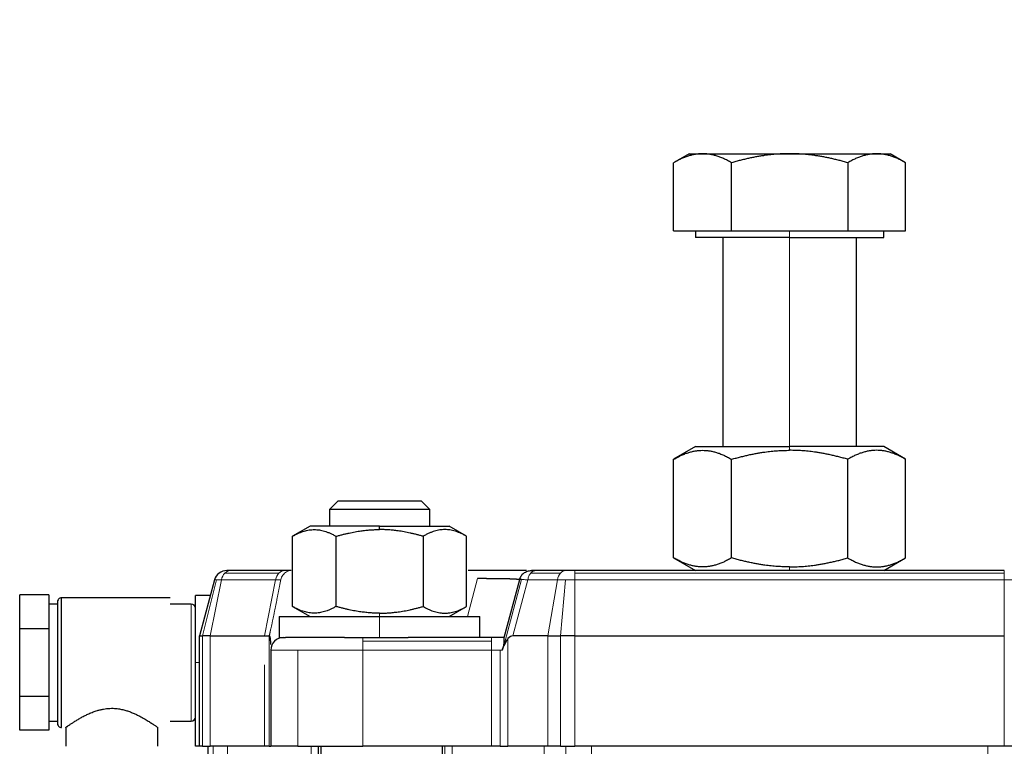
# Model space of a CAD drawing. Header units: inches. Extents: x 0 to 20790, y -12 to 14700.
# Tile 419 of 441: x 13872 to 13990, y 11785 to 11872. Entities that reach past the tile are written whole.
import ezdxf

# ---------------------------------------------------------------- set-up
doc = ezdxf.new("R2010")
doc.units = ezdxf.units.IN
doc.layers.add('1', color=7, linetype='Continuous', true_color=0xffffff)
doc.layers.add('254', color=7, linetype='Continuous', true_color=0xffffff)
doc.styles.add('latin_extended', font='simplex.shx')
doc.dimstyles.get("Standard").update_dxf_attribs({"dimtxt": 0.18, "dimasz": 0.18, "dimexe": 0.18, "dimexo": 0.0625, "dimgap": 0.09, "dimtad": 0, "dimtih": 1, "dimtoh": 1, "dimdec": 4, "dimzin": 0, "dimdsep": 46, "dimtxsty": 'Standard', "dimcen": 0.09, "dimadec": 0, "dimazin": 0, "dimtfac": 1, "dimtdec": 4, "dimtofl": 0, "dimtmove": 0, "dimatfit": 3, "dimfxl": 1, "dimtolj": 1, "dimtzin": 0, "dimarcsym": 0})

# ---------------------------------------------------------------- blocks, each defined once
blk = doc.blocks.new('_U8')
at = {"layer": '254', "color": 3, "linetype": 'Continuous', "lineweight": 13, "transparency": 16777216}
for p, q in [((13940.84, 12760.44), (13940.84, 13273.44)), ((14453.84, 10418.96), (14453.84, 13273.44)), ((14331.34, 13238.44), (14063.34, 13238.44))]:
    blk.add_line(p, q, dxfattribs=at)
at = {"layer": '254', "color": 3, "transparency": 16777216}
for points in [[(14063.34, 13258.86), (14063.34, 13218.02), (13940.84, 13238.44)], [(14331.34, 13218.02), (14331.34, 13258.86), (14453.84, 13238.44)]]:
    blk.add_solid(points, dxfattribs=at)
at = {"layer": 'Defpoints', "color": 0, "transparency": 16777216}
for p in [(13940.84, 13238.44), (13940.84, 12725.44), (14453.84, 10383.96)]:
    blk.add_point(p, dxfattribs=at)
at = {"layer": '254', "color": 2, "lineweight": 13, "transparency": 16777216, "insert": (14074.35, 13422.19), "char_height": 122.5, "attachment_point": 1, "style": 'latin_extended'}
blk.add_mtext('\\A1;513', dxfattribs=at)

msp = doc.modelspace()

# ---------------------------------------------------------------- linework, layer by layer
at = {"layer": '1', "color": 2, "linetype": 'Continuous', "lineweight": 25}
for p, q in [((13951.878, 11855.742), (13950.018, 11854.668)), ((13951.878, 11855.742), (13963.878, 11855.742)), ((13963.878, 11855.742), (13975.878, 11855.742)), ((13977.738, 11854.668), (13975.878, 11855.742)), ((13950.018, 11846.542), (13950.018, 11854.668)), ((13956.943, 11846.542), (13956.943, 11854.668)), ((13970.814, 11854.668), (13970.814, 11846.542)), ((13977.738, 11846.542), (13977.738, 11854.668)), ((13950.018, 11846.542), (13956.943, 11846.542)), ((13952.633, 11846.542), (13952.633, 11845.742)), ((13956.943, 11846.542), (13970.814, 11846.542)), ((13970.814, 11846.542), (13977.738, 11846.542)), ((13975.123, 11845.742), (13975.123, 11846.542)), ((13963.878, 11845.742), (13952.633, 11845.742)), ((13955.878, 11845.742), (13955.878, 11820.742)), ((13963.878, 11845.742), (13975.123, 11845.742)), ((13971.878, 11820.742), (13971.878, 11845.742)), ((13952.628, 11820.742), (13950.018, 11819.235)), ((13952.628, 11820.742), (13963.878, 11820.742)), ((13975.128, 11820.742), (13963.878, 11820.742)), ((13977.738, 11819.235), (13975.128, 11820.742)), ((13950.018, 11807.448), (13950.018, 11819.235)), ((13956.948, 11807.448), (13956.948, 11819.235)), ((13970.808, 11819.235), (13970.808, 11807.448)), ((13977.738, 11807.448), (13977.738, 11819.235)), ((13908.878, 11813.242), (13909.878, 11814.242)), ((13919.878, 11814.242), (13909.878, 11814.242)), ((13919.878, 11814.242), (13920.878, 11813.242)), ((13908.878, 11813.242), (13908.878, 11811.242)), ((13920.878, 11813.242), (13908.878, 11813.242)), ((13920.878, 11811.242), (13920.878, 11813.242)), ((13906.578, 11811.242), (13904.483, 11810.032)), ((13914.878, 11811.242), (13906.578, 11811.242)), ((13914.878, 11811.242), (13923.178, 11811.242)), ((13914.878, 11810.836), (13914.878, 11811.242)), ((13925.273, 11810.032), (13923.178, 11811.242)), ((13904.483, 11801.651), (13904.483, 11810.032)), ((13909.681, 11801.651), (13909.681, 11810.032)), ((13920.076, 11810.032), (13920.076, 11801.651)), ((13925.273, 11801.651), (13925.273, 11810.032)), ((13950.018, 11807.448), (13952.628, 11805.942)), ((13975.128, 11805.942), (13977.738, 11807.448)), ((13897.067, 11805.942), (13896.619, 11805.942)), ((13903.529, 11805.942), (13897.067, 11805.942)), ((13904.329, 11805.942), (13903.529, 11805.942)), ((13937.083, 11805.942), (13933.535, 11805.942)), ((13938.228, 11805.942), (13937.083, 11805.942)), ((13989.529, 11805.942), (13938.228, 11805.942)), ((13895.17, 11804.83), (13893.378, 11798.142)), ((13931.58, 11804.83), (13929.727, 11797.914)), ((13871.878, 11798.983), (13871.878, 11803.024)), ((13875.378, 11803.024), (13871.878, 11803.024)), ((13875.378, 11803.024), (13875.378, 11801.004)), ((13889.878, 11802.692), (13876.878, 11802.692)), ((13876.878, 11787.192), (13876.878, 11802.692)), ((13892.878, 11794.942), (13892.878, 11802.942)), ((13894.665, 11802.942), (13892.878, 11802.942)), ((13876.378, 11801.942), (13875.378, 11801.942)), ((13876.378, 11802.192), (13876.378, 11798.567)), ((13892.378, 11801.942), (13889.878, 11801.942)), ((13904.483, 11801.651), (13906.578, 11800.442)), ((13923.178, 11800.442), (13925.273, 11801.651)), ((13875.378, 11801.004), (13875.378, 11798.983)), ((13902.878, 11800.442), (13902.878, 11797.942)), ((13902.878, 11800.442), (13914.878, 11800.442)), ((13914.878, 11800.442), (13926.878, 11800.442)), ((13926.878, 11797.942), (13926.878, 11800.442)), ((13871.878, 11790.9), (13871.878, 11798.983)), ((13875.378, 11798.983), (13871.878, 11798.983)), ((13875.378, 11798.983), (13875.378, 11794.942)), ((13876.378, 11798.567), (13876.378, 11787.762)), ((13893.378, 11784.942), (13893.378, 11798.142)), ((13893.378, 11798.142), (13893.708, 11798.142)), ((13894.652, 11798.142), (13893.708, 11798.142)), ((13894.652, 11798.142), (13901.114, 11798.142)), ((13901.114, 11798.142), (13901.681, 11798.142)), ((13901.709, 11798.142), (13901.681, 11798.142)), ((13934.974, 11798.142), (13930.8, 11798.142)), ((13934.974, 11798.142), (13936.493, 11798.142)), ((13938.228, 11798.142), (13936.493, 11798.142)), ((13938.228, 11798.142), (13989.529, 11798.142)), ((13902.878, 11797.942), (13903.635, 11797.942)), ((13910.684, 11797.942), (13903.635, 11797.942)), ((13910.684, 11797.942), (13914.878, 11797.942)), ((13914.878, 11797.942), (13918.306, 11797.942)), ((13928.269, 11797.942), (13918.306, 11797.942)), ((13929.735, 11797.942), (13928.269, 11797.942)), ((13901.878, 11796.442), (13901.878, 11784.942)), ((13875.378, 11794.942), (13875.378, 11790.9)), ((13892.878, 11784.942), (13892.878, 11794.942)), ((13871.878, 11786.859), (13871.878, 11790.9)), ((13875.378, 11790.9), (13871.878, 11790.9)), ((13875.378, 11790.9), (13875.378, 11788.879)), ((13875.378, 11788.879), (13875.378, 11786.859)), ((13875.378, 11787.942), (13876.378, 11787.942)), ((13889.878, 11787.942), (13892.378, 11787.942)), ((13875.378, 11786.859), (13871.878, 11786.859)), ((13877.378, 11787.21), (13877.378, 11784.942)), ((13888.378, 11784.942), (13888.378, 11787.219)), ((13893.378, 11784.942), (13892.878, 11784.942)), ((13893.708, 11784.942), (13893.378, 11784.942)), ((13893.708, 11784.942), (13894.652, 11784.942)), ((13894.378, 11784.942), (13894.378, 11657.942)), ((13901.114, 11784.942), (13894.652, 11784.942)), ((13901.681, 11784.942), (13901.114, 11784.942)), ((13901.681, 11784.942), (13901.878, 11784.942)), ((13905.1, 11784.942), (13901.878, 11784.942)), ((13905.1, 11784.942), (13912.878, 11784.942)), ((13907.574, 11657.942), (13907.574, 11784.942)), ((13907.878, 11784.942), (13907.878, 11657.942)), ((13928.269, 11784.942), (13912.878, 11784.942)), ((13922.378, 11784.942), (13922.378, 11657.942)), ((13929.309, 11784.942), (13928.269, 11784.942)), ((13929.309, 11784.942), (13930.221, 11784.942)), ((13934.974, 11784.942), (13930.221, 11784.942)), ((13936.493, 11784.942), (13934.974, 11784.942)), ((13936.493, 11784.942), (13938.228, 11784.942)), ((13989.529, 11784.942), (13938.228, 11784.942)), ((13991.263, 11784.942), (13989.529, 11784.942))]:
    msp.add_line(p, q, dxfattribs=at)
at = {"layer": '1', "color": 110, "linetype": 'Continuous', "lineweight": 13}
for p, q in [((13963.878, 11845.742), (13963.878, 11846.542)), ((13963.878, 11820.742), (13963.878, 11845.742)), ((13963.878, 11820.307), (13963.878, 11820.742)), ((13963.878, 11805.942), (13963.878, 11806.376)), ((13896.387, 11805.632), (13902.849, 11805.632)), ((13932.941, 11805.632), (13936.489, 11805.632)), ((13938.228, 11805.942), (13938.228, 11805.632)), ((13938.228, 11805.632), (13989.529, 11805.632)), ((13938.228, 11805.632), (13938.228, 11804.83)), ((13989.529, 11805.632), (13989.529, 11805.942)), ((13989.529, 11805.632), (13989.529, 11804.83)), ((13893.708, 11798.142), (13895.382, 11804.83)), ((13894.652, 11798.142), (13895.988, 11804.83)), ((13895.382, 11804.83), (13895.17, 11804.83)), ((13895.382, 11804.83), (13895.988, 11804.83)), ((13895.988, 11804.83), (13902.45, 11804.83)), ((13902.45, 11804.83), (13901.114, 11798.142)), ((13903.063, 11804.83), (13902.45, 11804.83)), ((13926.595, 11804.973), (13925.381, 11800.442)), ((13929.728, 11796.931), (13931.854, 11804.866)), ((13930.8, 11798.142), (13932.592, 11804.83)), ((13932.592, 11804.83), (13936.14, 11804.83)), ((13936.14, 11804.83), (13934.974, 11798.142)), ((13937.115, 11804.83), (13936.14, 11804.83)), ((13936.493, 11798.142), (13937.115, 11804.83)), ((13937.115, 11804.83), (13938.228, 11804.83)), ((13938.228, 11804.83), (13989.529, 11804.83)), ((13938.228, 11804.83), (13938.228, 11798.142)), ((13990.642, 11804.83), (13989.529, 11804.83)), ((13989.529, 11804.83), (13989.529, 11798.142)), ((13876.878, 11798.817), (13876.878, 11802.692)), ((13892.378, 11801.942), (13892.378, 11788.879)), ((13914.878, 11800.442), (13914.878, 11800.847)), ((13914.878, 11797.942), (13914.878, 11800.442)), ((13876.878, 11787.192), (13876.878, 11798.817)), ((13893.708, 11798.142), (13893.708, 11784.942)), ((13894.652, 11784.942), (13894.652, 11798.142)), ((13901.681, 11798.142), (13901.9, 11799.018)), ((13901.681, 11798.142), (13901.681, 11784.942)), ((13934.974, 11784.942), (13934.974, 11798.142)), ((13936.493, 11798.142), (13936.493, 11784.942)), ((13938.228, 11784.942), (13938.228, 11798.142)), ((13989.529, 11798.142), (13989.529, 11784.942)), ((13912.878, 11797.942), (13912.878, 11797.502)), ((13912.878, 11797.502), (13928.269, 11797.502)), ((13912.878, 11796.442), (13912.878, 11797.502)), ((13928.269, 11797.502), (13928.269, 11797.942)), ((13928.269, 11796.442), (13928.269, 11797.502)), ((13930.221, 11784.942), (13930.221, 11797.804)), ((13901.878, 11796.442), (13905.1, 11796.442)), ((13905.1, 11796.442), (13905.1, 11784.942)), ((13912.878, 11796.442), (13905.1, 11796.442)), ((13912.878, 11796.442), (13928.269, 11796.442)), ((13912.878, 11784.942), (13912.878, 11796.442)), ((13928.269, 11796.442), (13928.269, 11784.942)), ((13928.269, 11796.442), (13929.309, 11796.442)), ((13929.309, 11796.442), (13929.309, 11784.942)), ((13929.528, 11796.442), (13929.309, 11796.442)), ((13893.378, 11794.942), (13892.878, 11794.942)), ((13901.114, 11794.687), (13901.114, 11784.942)), ((13892.378, 11788.879), (13892.378, 11787.942)), ((13894.987, 11657.942), (13894.987, 11784.942)), ((13896.722, 11784.942), (13896.722, 11657.942)), ((13906.707, 11784.942), (13906.707, 11657.942)), ((13922.683, 11657.942), (13922.683, 11784.942)), ((13923.55, 11657.942), (13923.55, 11784.942)), ((13934.535, 11784.942), (13934.535, 11657.942)), ((13937.131, 11657.942), (13937.131, 11784.942)), ((13940.192, 11784.942), (13940.192, 11657.942)), ((13987.565, 11784.942), (13987.565, 11657.942))]:
    msp.add_line(p, q, dxfattribs=at)
at = {"layer": '1', "color": 2, "linetype": 'Continuous', "lineweight": 25}
for centre, radius, start, end in [((13896.619, 11804.442), 1.5, 127.5, 165), ((13896.619, 11804.442), 1.5, 90, 127.5), ((13892.378, 11801.442), 0.5, 0, 90), ((13903.378, 11796.442), 1.5, 135, 180), ((13903.378, 11796.442), 1.5, 90, 135), ((13892.378, 11788.442), 0.5, 270, 0)]:
    msp.add_arc(centre, radius, start, end, dxfattribs=at)
at = {"layer": '1', "color": 110, "linetype": 'Continuous', "lineweight": 13}
for centre, major_axis, ratio, start_param, end_param in [((13897.067, 11804.442), (0, 1.5), 0.7452413, 0.6544985, 1.3089969), ((13897.067, 11804.442), (0, 1.5), 0.7452413, 0, 0.6544985), ((13903.529, 11804.442), (0, 1.5), 0.7452413, 0.6544985, 1.3089969), ((13903.529, 11804.442), (0, -1.5), 0.7452413, 3.1415927, 3.7960911), ((13937.083, 11804.442), (0, 1.5), 0.6507914, 0.6544985, 1.3089969), ((13937.083, 11804.442), (0, -1.5), 0.6507914, 3.1415927, 3.7960911)]:
    msp.add_ellipse(centre, major_axis=major_axis, ratio=ratio, start_param=start_param, end_param=end_param, dxfattribs=at)
at = {"layer": '1', "color": 2, "linetype": 'Continuous', "lineweight": 25}
msp.add_ellipse((13929.788, 11786.55), major_axis=(1.053, 11.589), ratio=0.1963406, start_param=0.017832, end_param=0.2598833, dxfattribs=at)
for points, weights in [([(13956.943, 11854.668), (13953.481, 11856.667), (13950.018, 11854.668)], [1, 1.15455095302, 1]), ([(13963.878, 11855.742), (13960.66, 11855.742), (13956.943, 11854.668)], [1, 1.0380269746, 1]), ([(13970.814, 11854.668), (13967.097, 11855.742), (13963.878, 11855.742)], [1, 1.0380269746, 1]), ([(13977.738, 11854.668), (13974.276, 11856.667), (13970.814, 11854.668)], [1, 1.15455095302, 1]), ([(13950.018, 11819.235), (13953.483, 11821.235), (13956.948, 11819.235)], [1, 1.15470053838, 1]), ([(13956.948, 11819.235), (13960.662, 11820.307), (13963.878, 11820.307)], [1, 1.07735026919, 1.07735026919]), ([(13970.808, 11819.235), (13967.095, 11820.307), (13963.878, 11820.307)], [1, 1.07735026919, 1.07735026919]), ([(13977.738, 11819.235), (13974.273, 11821.235), (13970.808, 11819.235)], [1, 1.15470053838, 1]), ([(13904.483, 11810.032), (13907.082, 11811.532), (13909.681, 11810.032)], [1, 1.15470053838, 1]), ([(13909.681, 11810.032), (13912.466, 11810.836), (13914.878, 11810.836)], [1, 1.07735026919, 1.07735026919]), ([(13920.076, 11810.032), (13917.291, 11810.836), (13914.878, 11810.836)], [1, 1.07735026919, 1.07735026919]), ([(13925.273, 11810.032), (13922.675, 11811.532), (13920.076, 11810.032)], [1, 1.15470053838, 1]), ([(13956.948, 11807.448), (13953.483, 11805.448), (13950.018, 11807.448)], [1, 1.15470053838, 1]), ([(13963.878, 11806.376), (13960.662, 11806.376), (13956.948, 11807.448)], [1.07735026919, 1.07735026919, 1]), ([(13963.878, 11806.376), (13967.095, 11806.376), (13970.808, 11807.448)], [1.07735026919, 1.07735026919, 1]), ([(13970.808, 11807.448), (13974.273, 11805.448), (13977.738, 11807.448)], [1, 1.15470053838, 1]), ([(13909.681, 11801.651), (13907.082, 11800.151), (13904.483, 11801.651)], [1, 1.15470053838, 1]), ([(13914.878, 11800.847), (13912.466, 11800.847), (13909.681, 11801.651)], [1.07735026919, 1.07735026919, 1]), ([(13914.878, 11800.847), (13917.291, 11800.847), (13920.076, 11801.651)], [1.07735026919, 1.07735026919, 1]), ([(13920.076, 11801.651), (13922.675, 11800.151), (13925.273, 11801.651)], [1, 1.15470053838, 1])]:
    msp.add_rational_spline(points, weights, degree=2, dxfattribs=at)
at = {"layer": '1', "color": 110, "linetype": 'Continuous', "lineweight": 13}
for points in [[(13904.329, 11805.942), (13904.138, 11805.942), (13903.757, 11805.845), (13903.293, 11805.437), (13903.113, 11805.041), (13903.063, 11804.83)], [(13901.9, 11799.018), (13901.837, 11798.726), (13901.773, 11798.433), (13901.709, 11798.142)]]:
    msp.add_open_spline(points, degree=3, dxfattribs=at)
at = {"layer": '1', "color": 2, "linetype": 'Continuous', "lineweight": 25}
for points, knots in [([(13932.419, 11805.942), (13931.998, 11805.942), (13930.39, 11805.942), (13927.529, 11805.942), (13925.474, 11805.942)], [0, 0, 0, 0, 0.3960455, 1, 1, 1, 1]), ([(13932.116, 11805.631), (13932.052, 11805.582), (13931.991, 11805.526), (13931.879, 11805.407), (13931.828, 11805.343), (13931.692, 11805.139), (13931.623, 11804.988), (13931.581, 11804.83)], [0, 0, 0, 0, 0.25, 0.25, 0.5, 0.5, 1, 1, 1, 1]), ([(13932.116, 11805.632), (13932.181, 11805.681), (13932.25, 11805.726), (13932.394, 11805.803), (13932.47, 11805.836), (13932.625, 11805.888), (13932.704, 11805.908), (13932.866, 11805.935), (13932.948, 11805.942), (13933.029, 11805.942)], [0, 0, 0, 0, 0.25, 0.25, 0.5, 0.5, 0.75, 0.75, 1, 1, 1, 1]), ([(13933.535, 11805.942), (13933.482, 11805.942), (13933.429, 11805.935), (13933.324, 11805.908), (13933.272, 11805.888), (13933.171, 11805.836), (13933.122, 11805.803), (13933.028, 11805.726), (13932.983, 11805.681), (13932.941, 11805.632)], [0, 0, 0, 0, 0.25, 0.25, 0.5, 0.5, 0.75, 0.75, 1, 1, 1, 1]), ([(13933.535, 11805.942), (13933.424, 11805.942), (13933.192, 11805.942), (13933.049, 11805.942), (13933.03, 11805.942), (13933.03, 11805.942)], [0, 0, 0, 0, 0.3544072, 0.8505772, 1, 1, 1, 1]), ([(13931.58, 11804.83), (13931.581, 11804.83), (13931.581, 11804.831), (13931.581, 11804.832), (13931.58, 11804.834), (13931.58, 11804.835), (13931.579, 11804.836), (13931.578, 11804.838), (13931.577, 11804.839), (13931.575, 11804.84), (13931.574, 11804.841), (13931.572, 11804.843), (13931.569, 11804.844), (13931.567, 11804.845), (13931.564, 11804.846), (13931.561, 11804.848), (13931.558, 11804.849), (13931.554, 11804.85), (13931.551, 11804.851), (13931.547, 11804.853), (13931.543, 11804.854), (13931.538, 11804.855), (13931.534, 11804.856), (13931.529, 11804.857), (13931.524, 11804.858), (13931.518, 11804.86), (13931.513, 11804.861), (13931.507, 11804.862), (13931.501, 11804.863), (13931.494, 11804.864), (13931.488, 11804.865), (13931.481, 11804.866), (13931.474, 11804.868), (13931.467, 11804.869), (13931.459, 11804.87), (13931.451, 11804.871), (13931.443, 11804.872), (13931.435, 11804.873), (13931.427, 11804.874), (13931.418, 11804.875), (13931.409, 11804.876), (13931.4, 11804.877), (13931.391, 11804.879), (13931.381, 11804.88), (13931.372, 11804.881), (13931.362, 11804.882), (13931.351, 11804.883), (13931.341, 11804.884), (13931.33, 11804.885), (13931.319, 11804.886), (13931.308, 11804.887), (13931.297, 11804.888), (13931.285, 11804.889), (13931.274, 11804.89), (13931.262, 11804.891), (13931.249, 11804.892), (13931.237, 11804.893), (13931.224, 11804.894), (13931.212, 11804.895), (13931.198, 11804.896), (13931.185, 11804.897), (13931.172, 11804.898), (13931.158, 11804.899), (13931.144, 11804.9), (13931.13, 11804.901), (13931.116, 11804.901), (13931.101, 11804.902), (13931.086, 11804.903), (13931.071, 11804.904), (13931.056, 11804.905), (13931.041, 11804.906), (13931.025, 11804.907), (13931.009, 11804.908), (13930.993, 11804.909), (13930.977, 11804.91), (13930.96, 11804.911), (13930.944, 11804.911), (13930.927, 11804.912), (13930.91, 11804.913), (13930.893, 11804.914), (13930.875, 11804.915), (13930.858, 11804.916), (13930.84, 11804.916), (13930.822, 11804.917), (13930.803, 11804.918), (13930.785, 11804.919), (13930.766, 11804.92), (13930.747, 11804.921), (13930.728, 11804.921), (13930.709, 11804.922), (13930.69, 11804.923), (13930.67, 11804.924), (13930.65, 11804.925), (13930.63, 11804.925), (13930.61, 11804.926), (13930.59, 11804.927), (13930.569, 11804.928), (13930.548, 11804.928), (13930.527, 11804.929), (13930.506, 11804.93), (13930.485, 11804.93), (13930.463, 11804.931), (13930.442, 11804.932), (13930.42, 11804.933), (13930.398, 11804.933), (13930.375, 11804.934), (13930.353, 11804.935), (13930.33, 11804.935), (13930.298, 11804.936), (13930.257, 11804.937), (13930.205, 11804.939), (13930.152, 11804.94), (13930.098, 11804.942), (13930.043, 11804.943), (13929.987, 11804.944), (13929.93, 11804.945), (13929.873, 11804.947), (13929.814, 11804.948), (13929.755, 11804.949), (13929.694, 11804.95), (13929.633, 11804.951), (13929.571, 11804.952), (13929.508, 11804.953), (13929.444, 11804.954), (13929.379, 11804.955), (13929.313, 11804.956), (13929.247, 11804.957), (13929.179, 11804.958), (13929.111, 11804.959), (13929.042, 11804.96), (13928.972, 11804.961), (13928.901, 11804.962), (13928.829, 11804.962), (13928.757, 11804.963), (13928.683, 11804.964), (13928.609, 11804.965), (13928.534, 11804.965), (13928.458, 11804.966), (13928.382, 11804.966), (13928.304, 11804.967), (13928.226, 11804.968), (13928.147, 11804.968), (13928.067, 11804.969), (13927.987, 11804.969), (13927.905, 11804.97), (13927.823, 11804.97), (13927.74, 11804.97), (13927.657, 11804.971), (13927.572, 11804.971), (13927.487, 11804.972), (13927.401, 11804.972), (13927.314, 11804.972), (13927.227, 11804.972), (13927.139, 11804.973), (13927.05, 11804.973), (13926.96, 11804.973), (13926.87, 11804.973), (13926.779, 11804.973), (13926.688, 11804.973), (13926.626, 11804.973), (13926.595, 11804.973)], [0, 0, 0, 0, 0.0049738, 0.0099425, 0.0149063, 0.0198651, 0.0248189, 0.0297677, 0.0347116, 0.0396505, 0.0445844, 0.0495134, 0.0544374, 0.0593565, 0.0642707, 0.0691799, 0.0740842, 0.0789836, 0.083878, 0.0887676, 0.0936523, 0.098532, 0.1034069, 0.1082768, 0.1131419, 0.1180022, 0.1228575, 0.127708, 0.1325536, 0.1373944, 0.1422303, 0.1470614, 0.1518877, 0.1567091, 0.1615257, 0.1663375, 0.1711445, 0.1759467, 0.1807441, 0.1855366, 0.1903244, 0.1951075, 0.1998857, 0.2046592, 0.2094279, 0.2141918, 0.218951, 0.2237055, 0.2284552, 0.2332002, 0.2379405, 0.242676, 0.2474069, 0.252133, 0.2568544, 0.2615711, 0.2662832, 0.2709905, 0.2756932, 0.2803912, 0.2850846, 0.2897733, 0.2944573, 0.2991367, 0.3038115, 0.3084816, 0.3131471, 0.317808, 0.3224643, 0.327116, 0.331763, 0.3364055, 0.3410434, 0.3456768, 0.3503055, 0.3549297, 0.3595493, 0.3641644, 0.3687749, 0.3733809, 0.3779824, 0.3825793, 0.3871717, 0.3917596, 0.396343, 0.4009219, 0.4054963, 0.4100663, 0.4146317, 0.4191927, 0.4237492, 0.4283013, 0.4328489, 0.4373921, 0.4419308, 0.4464651, 0.450995, 0.4555205, 0.4600416, 0.4645582, 0.4690705, 0.4735784, 0.4780819, 0.4825811, 0.4870758, 0.4915663, 0.4960524, 0.5005341, 0.5050115, 0.514901, 0.5247818, 0.534654, 0.5445177, 0.5543729, 0.5642198, 0.5740584, 0.5838887, 0.593711, 0.6035252, 0.6133314, 0.6231298, 0.6329204, 0.6427032, 0.6524784, 0.662246, 0.6720062, 0.681759, 0.6915044, 0.7012427, 0.7109738, 0.7206978, 0.7304148, 0.740125, 0.7498283, 0.7595249, 0.7692148, 0.7788982, 0.7885751, 0.7982456, 0.8079098, 0.8175678, 0.8272197, 0.8368654, 0.8465052, 0.8561392, 0.8657673, 0.8753897, 0.8850065, 0.8946177, 0.9042235, 0.9138239, 0.923419, 0.9330089, 0.9425937, 0.9521735, 0.9617483, 0.9713183, 0.9808835, 0.9904441, 1, 1, 1, 1]), ([(13931.854, 11804.866), (13931.851, 11804.866), (13931.843, 11804.866), (13931.832, 11804.866), (13931.822, 11804.866), (13931.811, 11804.866), (13931.801, 11804.865), (13931.791, 11804.865), (13931.781, 11804.865), (13931.772, 11804.865), (13931.763, 11804.865), (13931.753, 11804.864), (13931.745, 11804.864), (13931.736, 11804.863), (13931.727, 11804.863), (13931.719, 11804.863), (13931.711, 11804.862), (13931.703, 11804.862), (13931.696, 11804.861), (13931.689, 11804.86), (13931.681, 11804.86), (13931.675, 11804.859), (13931.668, 11804.858), (13931.662, 11804.858), (13931.655, 11804.857), (13931.65, 11804.856), (13931.644, 11804.855), (13931.638, 11804.854), (13931.633, 11804.854), (13931.628, 11804.853), (13931.623, 11804.852), (13931.619, 11804.851), (13931.615, 11804.85), (13931.611, 11804.848), (13931.607, 11804.847), (13931.603, 11804.846), (13931.6, 11804.845), (13931.597, 11804.844), (13931.594, 11804.843), (13931.592, 11804.841), (13931.59, 11804.84), (13931.587, 11804.839), (13931.586, 11804.837), (13931.584, 11804.836), (13931.583, 11804.834), (13931.582, 11804.833), (13931.581, 11804.831), (13931.581, 11804.83), (13931.58, 11804.83)], [0, 0, 0, 0, 0.0214151, 0.042844, 0.0642869, 0.0857437, 0.1072144, 0.1286992, 0.150198, 0.1717109, 0.1932379, 0.2147791, 0.2363344, 0.257904, 0.2794879, 0.3010861, 0.3226986, 0.3443255, 0.3659668, 0.3876226, 0.4092929, 0.4309777, 0.452677, 0.474391, 0.4961196, 0.5178629, 0.5396208, 0.5613936, 0.5831811, 0.6049834, 0.6268006, 0.6486327, 0.6704797, 0.6923416, 0.7142186, 0.7361106, 0.7580177, 0.7799398, 0.8018771, 0.8238296, 0.8457973, 0.8677803, 0.8897785, 0.911792, 0.9338209, 0.9558652, 0.9779249, 1, 1, 1, 1]), ([(13876.878, 11802.692), (13876.814, 11802.692), (13876.693, 11802.665), (13876.515, 11802.536), (13876.402, 11802.333), (13876.378, 11802.185), (13876.378, 11802.106)], [0, 0, 0, 0, 0.2524058, 0.5082129, 0.7597977, 1, 1, 1, 1]), ([(13901.82, 11797.942), (13901.819, 11797.946), (13901.817, 11797.953), (13901.815, 11797.965), (13901.812, 11797.976), (13901.809, 11797.987), (13901.806, 11797.998), (13901.803, 11798.008), (13901.8, 11798.017), (13901.797, 11798.027), (13901.794, 11798.036), (13901.791, 11798.044), (13901.788, 11798.053), (13901.785, 11798.061), (13901.782, 11798.068), (13901.779, 11798.075), (13901.775, 11798.082), (13901.772, 11798.088), (13901.769, 11798.095), (13901.765, 11798.1), (13901.762, 11798.106), (13901.758, 11798.111), (13901.755, 11798.115), (13901.751, 11798.119), (13901.747, 11798.123), (13901.744, 11798.127), (13901.74, 11798.13), (13901.736, 11798.133), (13901.732, 11798.135), (13901.729, 11798.137), (13901.725, 11798.139), (13901.721, 11798.14), (13901.717, 11798.141), (13901.713, 11798.141), (13901.71, 11798.142), (13901.709, 11798.142)], [0, 0, 0, 0, 0.037567, 0.0745658, 0.1110041, 0.1468898, 0.1822312, 0.2170373, 0.251317, 0.28508, 0.3183364, 0.3510966, 0.3833717, 0.4151731, 0.4465129, 0.4774036, 0.5078583, 0.5378907, 0.5675151, 0.5967463, 0.6255998, 0.6540917, 0.6822387, 0.7100581, 0.7375679, 0.7647867, 0.7917335, 0.8184282, 0.844891, 0.8711429, 0.8972051, 0.9230994, 0.9488482, 0.9744741, 1, 1, 1, 1]), ([(13901.878, 11797.113), (13901.878, 11797.125), (13901.878, 11797.148), (13901.878, 11797.182), (13901.878, 11797.216), (13901.877, 11797.248), (13901.877, 11797.281), (13901.876, 11797.312), (13901.875, 11797.344), (13901.875, 11797.374), (13901.874, 11797.404), (13901.872, 11797.433), (13901.871, 11797.462), (13901.87, 11797.49), (13901.869, 11797.518), (13901.867, 11797.544), (13901.865, 11797.571), (13901.864, 11797.596), (13901.862, 11797.622), (13901.86, 11797.646), (13901.858, 11797.67), (13901.856, 11797.693), (13901.853, 11797.716), (13901.851, 11797.738), (13901.849, 11797.76), (13901.846, 11797.78), (13901.844, 11797.801), (13901.841, 11797.82), (13901.838, 11797.84), (13901.835, 11797.858), (13901.832, 11797.876), (13901.829, 11797.893), (13901.826, 11797.91), (13901.823, 11797.926), (13901.821, 11797.936), (13901.82, 11797.942)], [0, 0, 0, 0, 0.0387639, 0.0769793, 0.1146472, 0.1517692, 0.1883466, 0.2243809, 0.2598735, 0.2948262, 0.3292406, 0.3631184, 0.3964615, 0.4292719, 0.4615515, 0.4933025, 0.5245272, 0.5552279, 0.585407, 0.6150673, 0.6442114, 0.6728422, 0.7009629, 0.7285766, 0.7556867, 0.7822969, 0.808411, 0.8340329, 0.859167, 0.8838177, 0.9079899, 0.9316887, 0.9549195, 0.9776878, 1, 1, 1, 1]), ([(13929.727, 11797.914), (13929.727, 11797.913), (13929.726, 11797.91), (13929.726, 11797.906), (13929.725, 11797.902), (13929.724, 11797.898), (13929.723, 11797.893), (13929.723, 11797.888), (13929.722, 11797.883), (13929.722, 11797.878), (13929.721, 11797.873), (13929.721, 11797.867), (13929.72, 11797.861), (13929.72, 11797.855), (13929.72, 11797.849), (13929.719, 11797.842), (13929.719, 11797.835), (13929.719, 11797.828), (13929.719, 11797.821), (13929.719, 11797.814), (13929.719, 11797.806), (13929.719, 11797.798), (13929.719, 11797.79), (13929.719, 11797.782), (13929.719, 11797.773), (13929.719, 11797.765), (13929.719, 11797.756), (13929.719, 11797.747), (13929.72, 11797.737), (13929.72, 11797.728), (13929.721, 11797.699), (13929.722, 11797.647), (13929.725, 11797.567), (13929.726, 11797.481), (13929.725, 11797.386), (13929.721, 11797.282), (13929.713, 11797.171), (13929.699, 11797.057), (13929.682, 11796.958), (13929.665, 11796.877), (13929.65, 11796.815), (13929.633, 11796.752), (13929.617, 11796.698), (13929.603, 11796.654), (13929.592, 11796.619), (13929.581, 11796.584), (13929.568, 11796.549), (13929.555, 11796.514), (13929.542, 11796.478), (13929.533, 11796.454), (13929.528, 11796.442)], [0, 0, 0, 0, 0.0092075, 0.0184041, 0.027591, 0.0367689, 0.045939, 0.0551022, 0.0642594, 0.0734117, 0.08256, 0.0917054, 0.1008488, 0.1099912, 0.1191336, 0.128277, 0.1374224, 0.1465707, 0.155723, 0.1648802, 0.1740433, 0.1832134, 0.1923913, 0.2015781, 0.2107747, 0.2199821, 0.2292013, 0.2384333, 0.2476789, 0.2569392, 0.2662151, 0.33083, 0.3934493, 0.4544502, 0.5142406, 0.5783641, 0.639584, 0.6987128, 0.7566512, 0.7868333, 0.8171471, 0.8473814, 0.8781667, 0.8948505, 0.9117472, 0.9288738, 0.9462469, 0.9638823, 0.9817952, 1, 1, 1, 1]), ([(13929.528, 11796.442), (13929.583, 11796.583), (13929.639, 11796.722), (13929.707, 11796.882), (13929.718, 11796.907), (13929.728, 11796.931)], [0, 0, 0, 0, 0.8469825, 0.8469825, 1, 1, 1, 1]), ([(13930.221, 11797.804), (13930.218, 11797.8), (13930.211, 11797.793), (13930.202, 11797.781), (13930.192, 11797.77), (13930.182, 11797.758), (13930.173, 11797.746), (13930.163, 11797.733), (13930.153, 11797.72), (13930.143, 11797.706), (13930.133, 11797.693), (13930.123, 11797.678), (13930.113, 11797.664), (13930.103, 11797.649), (13930.093, 11797.634), (13930.082, 11797.618), (13930.072, 11797.602), (13930.062, 11797.586), (13930.051, 11797.569), (13930.041, 11797.552), (13930.03, 11797.535), (13930.02, 11797.517), (13930.009, 11797.499), (13929.999, 11797.481), (13929.988, 11797.462), (13929.977, 11797.443), (13929.966, 11797.423), (13929.956, 11797.404), (13929.945, 11797.383), (13929.934, 11797.363), (13929.923, 11797.342), (13929.912, 11797.321), (13929.901, 11797.299), (13929.89, 11797.277), (13929.878, 11797.255), (13929.867, 11797.232), (13929.856, 11797.209), (13929.844, 11797.185), (13929.833, 11797.161), (13929.822, 11797.137), (13929.81, 11797.113), (13929.799, 11797.088), (13929.787, 11797.063), (13929.775, 11797.037), (13929.764, 11797.011), (13929.752, 11796.985), (13929.74, 11796.958), (13929.732, 11796.94), (13929.728, 11796.931)], [0, 0, 0, 0, 0.0156161, 0.03147, 0.0475651, 0.0639049, 0.0804926, 0.0973312, 0.1144237, 0.1317729, 0.1493815, 0.167252, 0.185387, 0.2037887, 0.2224595, 0.2414015, 0.2606167, 0.2801071, 0.2998747, 0.3199212, 0.3402484, 0.3608579, 0.3817514, 0.4029305, 0.4243965, 0.4461509, 0.468195, 0.4905303, 0.5131578, 0.536079, 0.5592948, 0.5828065, 0.6066151, 0.6307216, 0.6551271, 0.6798325, 0.7048388, 0.7301468, 0.7557575, 0.7816716, 0.8078899, 0.8344133, 0.8612425, 0.8883782, 0.9158212, 0.943572, 0.9716314, 1, 1, 1, 1]), ([(13877.378, 11787.192), (13877.378, 11787.192), (13877.381, 11787.194), (13877.405, 11787.211), (13877.47, 11787.256), (13877.566, 11787.324), (13877.695, 11787.413), (13877.878, 11787.538), (13878.132, 11787.709), (13878.466, 11787.923), (13878.841, 11788.154), (13879.247, 11788.387), (13879.683, 11788.62), (13880.149, 11788.842), (13880.641, 11789.047), (13881.107, 11789.206), (13881.527, 11789.32), (13881.896, 11789.398), (13882.27, 11789.452), (13882.648, 11789.481), (13883.03, 11789.484), (13883.459, 11789.457), (13883.935, 11789.388), (13884.43, 11789.271), (13884.898, 11789.125), (13885.334, 11788.959), (13885.755, 11788.774), (13886.157, 11788.576), (13886.538, 11788.371), (13886.859, 11788.186), (13887.124, 11788.026), (13887.34, 11787.891), (13887.545, 11787.759), (13887.735, 11787.634), (13887.906, 11787.52), (13888.056, 11787.417), (13888.182, 11787.33), (13888.281, 11787.261), (13888.347, 11787.214), (13888.374, 11787.194), (13888.378, 11787.192), (13888.378, 11787.192)], [0, 0, 0, 0, 0.0091455, 0.0333919, 0.0578089, 0.0817157, 0.1058783, 0.1304256, 0.1660152, 0.202215, 0.2364261, 0.2706995, 0.3040307, 0.3366479, 0.3698809, 0.4018428, 0.423805, 0.4451539, 0.4660531, 0.4873065, 0.5084377, 0.52965, 0.558984, 0.5892472, 0.6165466, 0.644858, 0.6732814, 0.70242, 0.7320279, 0.7618833, 0.7829913, 0.8040124, 0.8250069, 0.8478646, 0.870353, 0.8925603, 0.916728, 0.9406194, 0.9643674, 0.9886972, 1, 1, 1, 1]), ([(13876.378, 11787.762), (13876.379, 11787.686), (13876.402, 11787.542), (13876.515, 11787.343), (13876.692, 11787.218), (13876.814, 11787.191), (13876.878, 11787.192)], [0, 0, 0, 0, 0.2402024, 0.4922977, 0.7483432, 1, 1, 1, 1])]:
    msp.add_open_spline(points, degree=3, knots=knots, dxfattribs=at)
at = {"layer": '1', "color": 110, "linetype": 'Continuous', "lineweight": 13}
for points, knots in [([(13932.941, 11805.632), (13932.899, 11805.582), (13932.859, 11805.527), (13932.786, 11805.407), (13932.753, 11805.343), (13932.694, 11805.207), (13932.668, 11805.135), (13932.624, 11804.986), (13932.606, 11804.909), (13932.592, 11804.83)], [0, 0, 0, 0, 0.25, 0.25, 0.5, 0.5, 0.75, 0.75, 1, 1, 1, 1]), ([(13901.9, 11799.018), (13901.912, 11799.074), (13901.936, 11799.186), (13901.973, 11799.355), (13902.009, 11799.526), (13902.045, 11799.698), (13902.082, 11799.871), (13902.119, 11800.045), (13902.155, 11800.221), (13902.192, 11800.398), (13902.229, 11800.576), (13902.266, 11800.756), (13902.303, 11800.937), (13902.341, 11801.119), (13902.378, 11801.303), (13902.415, 11801.488), (13902.453, 11801.674), (13902.491, 11801.861), (13902.528, 11802.05), (13902.566, 11802.24), (13902.604, 11802.432), (13902.642, 11802.624), (13902.68, 11802.818), (13902.718, 11803.014), (13902.756, 11803.21), (13902.794, 11803.408), (13902.833, 11803.607), (13902.871, 11803.808), (13902.909, 11804.01), (13902.948, 11804.213), (13902.986, 11804.417), (13903.025, 11804.623), (13903.051, 11804.761), (13903.063, 11804.83)], [0, 0, 0, 0, 0.0288897, 0.0580041, 0.0873432, 0.1169069, 0.1466952, 0.1767082, 0.2069458, 0.2374079, 0.2680947, 0.2990061, 0.3301421, 0.3615026, 0.3930876, 0.4248972, 0.4569314, 0.48919, 0.5216731, 0.5543807, 0.5873128, 0.6204693, 0.6538503, 0.6874557, 0.7212854, 0.7553396, 0.7896181, 0.824121, 0.8588482, 0.8937998, 0.9289756, 0.9643757, 1, 1, 1, 1]), ([(13931.855, 11804.866), (13931.906, 11804.866), (13932.103, 11804.862), (13932.374, 11804.846), (13932.592, 11804.83)], [0, 0, 0, 0, 0.2976742, 1, 1, 1, 1])]:
    msp.add_open_spline(points, degree=3, knots=knots, dxfattribs=at)

# ---------------------------------------------------------------- dimensions: what is measured, and where the dimension line sits
at = {"layer": '254', "color": 2, "linetype": 'Continuous', "lineweight": 13}
dim = msp.add_linear_dim(base=(13940.838, 13238.442), p1=(14453.838, 10383.957), p2=(13940.838, 12725.442), dimstyle='Standard', override={"dimscale": 35, "dimtxt": 3.5, "dimasz": 3.5, "dimexe": 1, "dimexo": 1, "dimgap": 1.75, "dimtad": 1, "dimtih": 1, "dimtoh": 0, "dimdec": 2, "dimlfac": 1, "dimzin": 8, "dimdsep": 46, "dimlunit": 2, "dimtxsty": 'latin_extended', "dimsah": 1, "dimse1": 0, "dimse2": 0, "dimsd1": 0, "dimsd2": 0, "dimclrd": 3, "dimclre": 3, "dimclrt": 2, "dimtol": 0, "dimtm": -0.1, "dimtfac": 0.714286, "dimtdec": 3, "dimtofl": 1, "dimtmove": 0, "dimtzin": 8, "dimlwd": 13, "dimlwe": 13}, dxfattribs=at)
dim.commit()
dim.dimension.update_dxf_attribs({"geometry": '_U8', "text_midpoint": (14220.18, 13238.442), "dimtype": 160})

doc.saveas('drawing.dxf')
